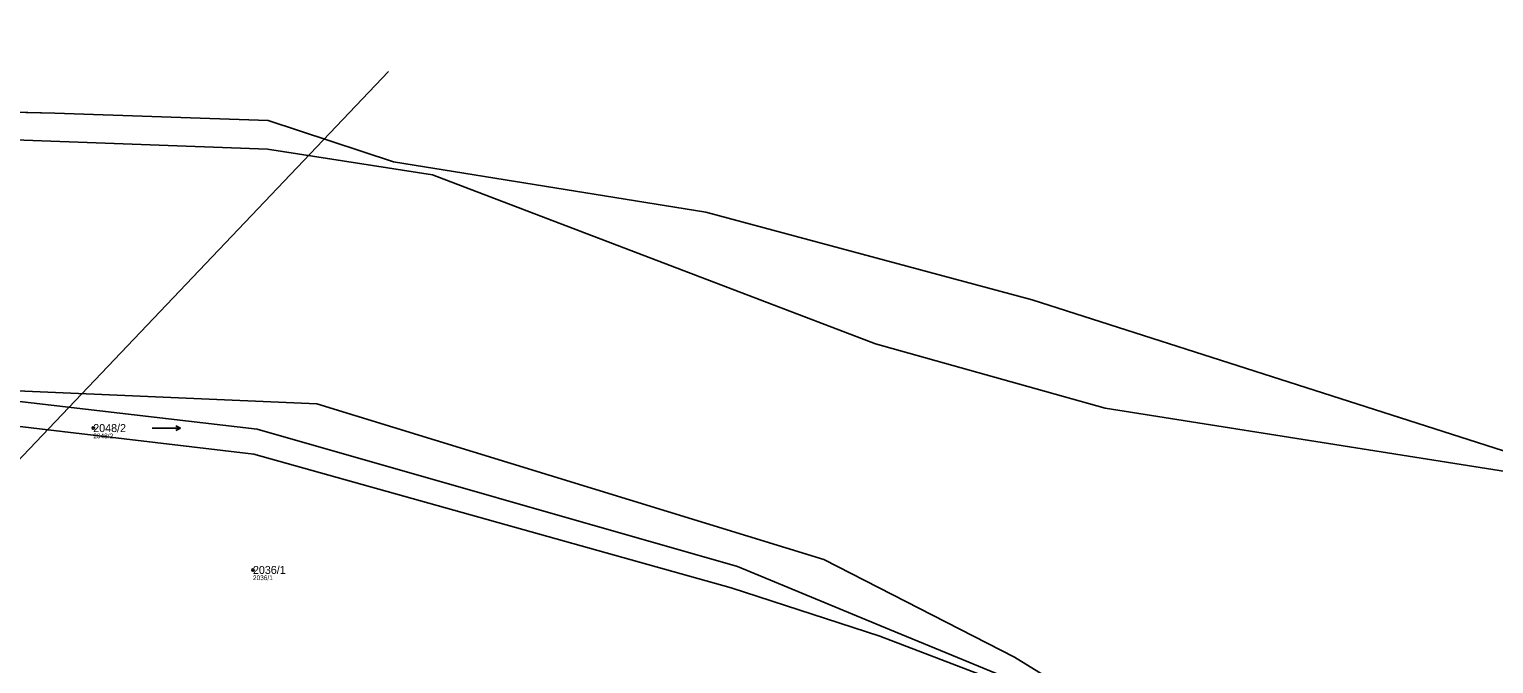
# Model space of a CAD drawing. Extents: x -762274 to -759271, y -1061928 to -1059060.
# Drawn here: x -760264.1 to -759953.1, y -1059268.2 to -1059133.7 of the extents above; entities that cross this region are included whole.
import ezdxf

# ---------------------------------------------------------------- set-up
doc = ezdxf.new("R2010")
doc.units = 0
for name, color, linetype in [('Definiční body', 7, 'Continuous'), ('Hranice parcel', 7, 'Continuous'), ('Parcelní čísla', 7, 'Continuous'), ('Polygon ku', 7, 'Continuous'), ('Polygon parcely', 7, 'Continuous'), ('Poz předměty', 7, 'Continuous'), ('Vnitřní kresba', 7, 'Continuous'), ('Značky kultur', 7, 'Continuous')]:
    doc.layers.add(name, color=color, linetype=linetype)

msp = doc.modelspace()

# ---------------------------------------------------------------- linework, layer by layer
at = {"layer": 'Definiční body'}
for centre in [(-760250.52, -1059218.26), (-760216.6, -1059248.36)]:
    msp.add_circle(centre, 0.25, dxfattribs=at)
at = {"layer": 'Hranice parcel'}
for p, q in [((-760281.52, -1059150.9), (-760258.7, -1059151.48)), ((-760258.7, -1059151.48), (-760213.39, -1059153.02))]:
    msp.add_line(p, q, dxfattribs=at)
for points in [[(-760213.39, -1059153.02), (-760186.74, -1059161.77), (-760120.43, -1059172.42), (-760051.09, -1059191.06), (-759923.79, -1059231.76)], [(-760380.47, -1059208.11), (-760349.91, -1059206.72), (-760330.39, -1059207.57), (-760203.03, -1059213.14), (-760095.37, -1059246.12), (-760054.83, -1059266.86), (-760031.03, -1059281.53), (-760031.04, -1059281.7), (-760031.11, -1059282.78)], [(-760031.11, -1059282.78), (-760038.84, -1059279.45), (-760083.42, -1059262.42), (-760115.04, -1059252.18), (-760216.4, -1059223.82), (-760291.32, -1059214.98), (-760380.47, -1059208.11)]]:
    msp.add_lwpolyline(points, dxfattribs=at)
at = {"layer": 'Polygon ku'}
msp.add_lwpolyline([(-759923.79, -1059231.76), (-760051.09, -1059191.06), (-760120.43, -1059172.42), (-760186.74, -1059161.77), (-760213.39, -1059153.02), (-760258.7, -1059151.48), (-760281.52, -1059150.9), (-760352.25, -1059140.04), (-760428.77, -1059135.1), (-760571.68, -1059133.66)], dxfattribs=at)
at = {"layer": 'Polygon parcely'}
for points in [[(-759923.79, -1059231.76), (-760051.09, -1059191.06), (-760120.43, -1059172.42), (-760186.74, -1059161.77), (-760213.39, -1059153.02), (-760258.7, -1059151.48), (-760281.52, -1059150.9), (-760352.25, -1059140.04), (-760428.77, -1059135.1), (-760571.68, -1059133.66)], [(-760551.36, -1059202.46), (-760524.32, -1059190.1), (-760453.31, -1059196.48), (-760380.47, -1059208.11), (-760349.91, -1059206.72), (-760330.39, -1059207.57), (-760203.03, -1059213.14), (-760095.37, -1059246.12), (-760054.83, -1059266.86), (-760031.03, -1059281.53), (-760031.04, -1059281.7), (-760031.11, -1059282.78), (-760018.85, -1059288.05), (-759986.38, -1059305.1), (-759979.88, -1059306.16), (-759947.17, -1059309.6), (-759970.66, -1059317.29), (-759951.15, -1059333.95)], [(-760282.63, -1059271.37), (-760188.31, -1059274.14), (-760188.87, -1059272.28), (-760168.21, -1059273.78), (-760152.75, -1059274.91), (-760086.27, -1059279.94), (-760071.68, -1059281.04), (-760031.2, -1059284.1), (-760031.11, -1059282.78), (-760038.84, -1059279.45), (-760083.42, -1059262.42), (-760115.04, -1059252.18), (-760216.4, -1059223.82), (-760291.32, -1059214.98)]]:
    msp.add_lwpolyline(points, dxfattribs=at)
msp.add_lwpolyline([(-760031.11, -1059282.78), (-760031.04, -1059281.7), (-760031.03, -1059281.53), (-760054.83, -1059266.86), (-760095.37, -1059246.12), (-760203.03, -1059213.14), (-760330.39, -1059207.57), (-760349.91, -1059206.72), (-760380.47, -1059208.11), (-760291.32, -1059214.98), (-760216.4, -1059223.82), (-760115.04, -1059252.18), (-760083.42, -1059262.42), (-760038.84, -1059279.45)], close=True, dxfattribs=at)
at = {"layer": 'Poz předměty'}
msp.add_line((-760295.65, -1059255.79), (-760187.79, -1059142.58), dxfattribs=at)
at = {"layer": 'Vnitřní kresba'}
for p, q in [((-760283.13, -1059156.56), (-760213.49, -1059159.06)), ((-760213.49, -1059159.06), (-760178.46, -1059164.56)), ((-760178.46, -1059164.56), (-760084.4, -1059200.42)), ((-760084.4, -1059200.42), (-760035.56, -1059214.01)), ((-760291.33, -1059209.7), (-760215.7, -1059218.52)), ((-760035.56, -1059214.01), (-759923.79, -1059231.76)), ((-760215.7, -1059218.52), (-760113.65, -1059247.66)), ((-760113.65, -1059247.66), (-760081.42, -1059260.99)), ((-760081.42, -1059260.99), (-760037.11, -1059279.17))]:
    msp.add_line(p, q, dxfattribs=at)
at = {"layer": 'Značky kultur'}
for p, q in [((-760237.99, -1059218.29), (-760231.99, -1059218.29)), ((-760231.99, -1059218.29), (-760232.97, -1059217.79)), ((-760231.99, -1059218.29), (-760232.97, -1059218.79))]:
    msp.add_line(p, q, dxfattribs=at)

# ---------------------------------------------------------------- texts
at = {"layer": 'Definiční body'}
for s, p in [('2048/2', (-760250.52, -1059220.42)), ('2036/1', (-760216.6, -1059250.52))]:
    msp.add_text(s, height=1, dxfattribs=at).set_placement(p)
at = {"layer": 'Parcelní čísla'}
for s, p in [('2048/2', (-760250.52, -1059219.11)), ('2036/1', (-760216.6, -1059249.21))]:
    msp.add_text(s, height=1.7, dxfattribs=at).set_placement(p)

doc.saveas('drawing.dxf')
